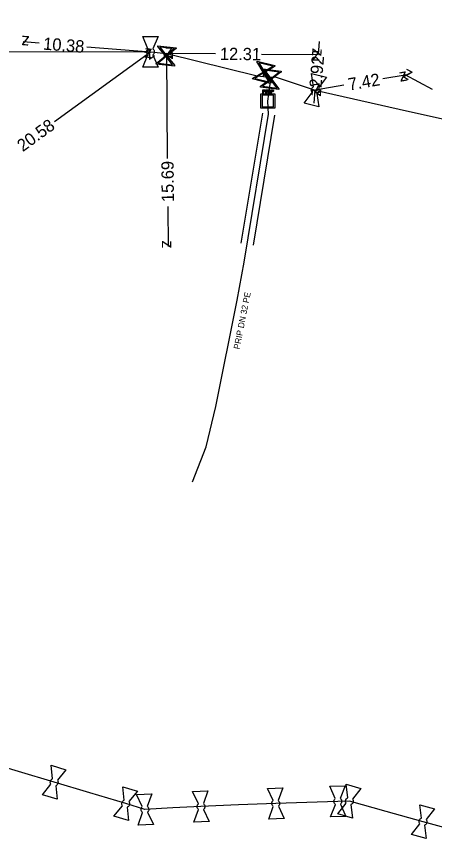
# Model space of a CAD drawing. Extents: x -643842 to -636370, y -1119190 to -1110210.
# Drawn here: x -637145.1 to -637111.1, y -1116114 to -1116047.1 of the extents above; entities that cross this region are included whole.
import ezdxf

# ---------------------------------------------------------------- set-up
doc = ezdxf.new("R2010")
doc.units = 0
for name, color, linetype in [('22', 7, 'Continuous'), ('Default', 7, 'Continuous'), ('Level 10', 7, 'Continuous'), ('Level 16', 7, 'Continuous'), ('Level 18', 7, 'Continuous'), ('Level 21', 7, 'Continuous'), ('Level 23', 7, 'Continuous'), ('Level 28', 7, 'Continuous'), ('Level 30', 7, 'Continuous')]:
    doc.layers.add(name, color=color, linetype=linetype)

msp = doc.modelspace()

# ---------------------------------------------------------------- linework, layer by layer
at = {"layer": 'Default'}
for points in [[(-637134.434, -1116050.206), (-637134.475, -1116050.172), (-637134.501, -1116050.124), (-637134.543, -1116050.051), (-637134.543, -1116049.969), (-637134.542, -1116049.887), (-637134.499, -1116049.812), (-637134.474, -1116049.766), (-637134.433, -1116049.731)], [(-637134.024, -1116049.732), (-637133.985, -1116049.767), (-637133.959, -1116049.813), (-637133.917, -1116049.889), (-637133.918, -1116049.971), (-637133.918, -1116050.052), (-637133.959, -1116050.126), (-637133.986, -1116050.173), (-637134.027, -1116050.207)], [(-637124.984, -1116053.054), (-637124.955, -1116053.054), (-637124.94, -1116053.057), (-637124.919, -1116053.061), (-637124.905, -1116053.071), (-637124.89, -1116053.08), (-637124.882, -1116053.098), (-637124.873, -1116053.116), (-637124.873, -1116053.137), (-637124.873, -1116053.174), (-637124.896, -1116053.199), (-637124.919, -1116053.224), (-637124.98, -1116053.224)], [(-637124.98, -1116053.191), (-637124.943, -1116053.191), (-637124.928, -1116053.177), (-637124.912, -1116053.163), (-637124.912, -1116053.138), (-637124.912, -1116053.12), (-637124.921, -1116053.108), (-637124.93, -1116053.095), (-637124.945, -1116053.091), (-637124.954, -1116053.088), (-637124.981, -1116053.088)], [(-637124.668, -1116053.282), (-637124.685, -1116053.255), (-637124.696, -1116053.241), (-637124.706, -1116053.228), (-637124.715, -1116053.222), (-637124.724, -1116053.217), (-637124.733, -1116053.215), (-637124.739, -1116053.213), (-637124.753, -1116053.213)], [(-637124.716, -1116053.181), (-637124.69, -1116053.181), (-637124.675, -1116053.176), (-637124.66, -1116053.17), (-637124.653, -1116053.158), (-637124.646, -1116053.147), (-637124.646, -1116053.132), (-637124.646, -1116053.113), (-637124.66, -1116053.099), (-637124.675, -1116053.086), (-637124.707, -1116053.086)], [(-637124.708, -1116053.054), (-637124.67, -1116053.054), (-637124.65, -1116053.062), (-637124.63, -1116053.07), (-637124.618, -1116053.089), (-637124.607, -1116053.109), (-637124.607, -1116053.132), (-637124.607, -1116053.163), (-637124.626, -1116053.184), (-637124.646, -1116053.204), (-637124.687, -1116053.21), (-637124.672, -1116053.218), (-637124.664, -1116053.225), (-637124.648, -1116053.24), (-637124.633, -1116053.263)], [(-637124.342, -1116053.055), (-637124.314, -1116053.055), (-637124.298, -1116053.058), (-637124.278, -1116053.062), (-637124.263, -1116053.072), (-637124.248, -1116053.081), (-637124.24, -1116053.099), (-637124.232, -1116053.116), (-637124.232, -1116053.138), (-637124.232, -1116053.175), (-637124.255, -1116053.2), (-637124.278, -1116053.225), (-637124.338, -1116053.225)], [(-637124.338, -1116053.192), (-637124.301, -1116053.192), (-637124.286, -1116053.178), (-637124.271, -1116053.164), (-637124.271, -1116053.139), (-637124.271, -1116053.121), (-637124.28, -1116053.109), (-637124.288, -1116053.096), (-637124.303, -1116053.092), (-637124.313, -1116053.089), (-637124.339, -1116053.089)], [(-637121.084, -1116053.271), (-637121.115, -1116053.228), (-637121.13, -1116053.175), (-637121.153, -1116053.094), (-637121.133, -1116053.015), (-637121.113, -1116052.935), (-637121.054, -1116052.872), (-637121.018, -1116052.833), (-637120.97, -1116052.81)], [(-637120.573, -1116052.908), (-637120.544, -1116052.95), (-637120.529, -1116053.002), (-637120.507, -1116053.085), (-637120.526, -1116053.165), (-637120.546, -1116053.244), (-637120.604, -1116053.305), (-637120.641, -1116053.345), (-637120.688, -1116053.368)], [(-637142.325, -1116109.559), (-637142.352, -1116109.515), (-637142.365, -1116109.463), (-637142.383, -1116109.379), (-637142.359, -1116109.3), (-637142.336, -1116109.222), (-637142.275, -1116109.164), (-637142.236, -1116109.126), (-637142.187, -1116109.105)], [(-637141.797, -1116109.221), (-637141.768, -1116109.266), (-637141.756, -1116109.319), (-637141.737, -1116109.401), (-637141.761, -1116109.48), (-637141.784, -1116109.558), (-637141.847, -1116109.618), (-637141.884, -1116109.655), (-637141.933, -1116109.676)], [(-637119.19, -1116111.192), (-637119.229, -1116111.159), (-637119.257, -1116111.113), (-637119.3, -1116111.038), (-637119.302, -1116110.957), (-637119.304, -1116110.875), (-637119.264, -1116110.801), (-637119.238, -1116110.753), (-637119.199, -1116110.718)], [(-637118.791, -1116110.709), (-637118.75, -1116110.742), (-637118.722, -1116110.789), (-637118.679, -1116110.862), (-637118.677, -1116110.943), (-637118.675, -1116111.025), (-637118.717, -1116111.102), (-637118.741, -1116111.149), (-637118.781, -1116111.184)], [(-637118.311, -1116111.104), (-637118.34, -1116111.061), (-637118.353, -1116111.009), (-637118.373, -1116110.925), (-637118.351, -1116110.846), (-637118.329, -1116110.767), (-637118.269, -1116110.708), (-637118.231, -1116110.669), (-637118.183, -1116110.647)], [(-637117.79, -1116110.757), (-637117.76, -1116110.8), (-637117.747, -1116110.853), (-637117.727, -1116110.935), (-637117.749, -1116111.014), (-637117.771, -1116111.093), (-637117.832, -1116111.154), (-637117.87, -1116111.192), (-637117.918, -1116111.214)], [(-637136.505, -1116111.299), (-637136.533, -1116111.255), (-637136.545, -1116111.203), (-637136.563, -1116111.118), (-637136.539, -1116111.04), (-637136.516, -1116110.962), (-637136.455, -1116110.903), (-637136.415, -1116110.866), (-637136.367, -1116110.844)], [(-637135.976, -1116110.962), (-637135.948, -1116111.006), (-637135.936, -1116111.06), (-637135.917, -1116111.142), (-637135.941, -1116111.22), (-637135.964, -1116111.298), (-637136.027, -1116111.359), (-637136.065, -1116111.396), (-637136.113, -1116111.417)], [(-637134.872, -1116111.848), (-637134.913, -1116111.816), (-637134.942, -1116111.771), (-637134.988, -1116111.697), (-637134.992, -1116111.616), (-637134.996, -1116111.534), (-637134.958, -1116111.459), (-637134.934, -1116111.41), (-637134.895, -1116111.374)], [(-637134.488, -1116111.353), (-637134.446, -1116111.385), (-637134.417, -1116111.431), (-637134.372, -1116111.503), (-637134.367, -1116111.584), (-637134.363, -1116111.666), (-637134.402, -1116111.744), (-637134.425, -1116111.791), (-637134.464, -1116111.827)], [(-637130.315, -1116111.617), (-637130.355, -1116111.584), (-637130.384, -1116111.539), (-637130.429, -1116111.465), (-637130.432, -1116111.383), (-637130.436, -1116111.302), (-637130.397, -1116111.227), (-637130.373, -1116111.178), (-637130.334, -1116111.142)], [(-637129.926, -1116111.125), (-637129.885, -1116111.157), (-637129.856, -1116111.204), (-637129.811, -1116111.275), (-637129.808, -1116111.357), (-637129.804, -1116111.438), (-637129.844, -1116111.516), (-637129.867, -1116111.563), (-637129.906, -1116111.599)], [(-637124.235, -1116111.357), (-637124.275, -1116111.324), (-637124.304, -1116111.279), (-637124.349, -1116111.205), (-637124.352, -1116111.123), (-637124.356, -1116111.042), (-637124.318, -1116110.967), (-637124.293, -1116110.918), (-637124.254, -1116110.882)], [(-637123.847, -1116110.865), (-637123.805, -1116110.897), (-637123.776, -1116110.944), (-637123.731, -1116111.015), (-637123.728, -1116111.097), (-637123.724, -1116111.178), (-637123.764, -1116111.256), (-637123.788, -1116111.303), (-637123.826, -1116111.339)], [(-637112.321, -1116112.774), (-637112.35, -1116112.731), (-637112.363, -1116112.679), (-637112.383, -1116112.595), (-637112.361, -1116112.516), (-637112.339, -1116112.437), (-637112.279, -1116112.378), (-637112.241, -1116112.339), (-637112.193, -1116112.317)], [(-637111.8, -1116112.427), (-637111.77, -1116112.47), (-637111.757, -1116112.523), (-637111.737, -1116112.605), (-637111.759, -1116112.684), (-637111.781, -1116112.763), (-637111.842, -1116112.824), (-637111.88, -1116112.862), (-637111.927, -1116112.884)]]:
    msp.add_open_spline(points, degree=3, dxfattribs=at)
at = {"layer": 'Level 10'}
for points in [[(-637143.293, -1116049.261), (-637144.58, -1116049.16)], [(-637120.504, -1116049.134), (-637120.59, -1116050.18)], [(-637139.396, -1116049.566), (-637134.23, -1116049.97)], [(-637142.033, -1116055.641), (-637134.23, -1116049.97)], [(-637128.93, -1116050.13), (-637132.9, -1116050.106)], [(-637132.846, -1116058.633), (-637132.9, -1116050.106)], [(-637125.197, -1116050.152), (-637120.59, -1116050.18)], [(-637115.33, -1116052.142), (-637113.52, -1116051.83)], [(-637111.284, -1116053.022), (-637113.52, -1116051.83)], [(-637120.916, -1116054.136), (-637120.83, -1116053.09)], [(-637118.491, -1116052.687), (-637120.83, -1116053.09)], [(-637132.821, -1116062.541), (-637132.8, -1116065.8)]]:
    msp.add_lwpolyline(points, dxfattribs=at)
at = {"layer": 'Level 16'}
for points in [[(-637133.62, -1116049.477), (-637132.127, -1116049.63), (-637132.134, -1116049.695), (-637132.236, -1116049.773), (-637132.887, -1116050.305), (-637132.273, -1116051.056), (-637132.28, -1116051.122), (-637133.772, -1116050.969), (-637133.766, -1116050.904), (-637133.011, -1116050.292), (-637133.542, -1116049.641), (-637133.626, -1116049.543), (-637133.62, -1116049.477)], [(-637133.473, -1116049.586), (-637132.943, -1116050.236), (-637132.294, -1116049.707), (-637133.473, -1116049.586)], [(-637132.422, -1116051.013), (-637132.955, -1116050.36), (-637133.607, -1116050.892), (-637132.422, -1116051.013)], [(-637125.557, -1116050.721), (-637124.101, -1116051.081), (-637124.117, -1116051.145), (-637124.229, -1116051.208), (-637124.948, -1116051.643), (-637124.445, -1116052.473), (-637124.461, -1116052.537), (-637125.917, -1116052.177), (-637125.901, -1116052.113), (-637125.068, -1116051.613), (-637125.503, -1116050.894), (-637125.573, -1116050.785), (-637125.557, -1116050.721)], [(-637125.427, -1116050.85), (-637124.993, -1116051.567), (-637124.277, -1116051.134), (-637125.427, -1116050.85)], [(-637124.586, -1116052.409), (-637125.023, -1116051.688), (-637125.743, -1116052.124), (-637124.586, -1116052.409)], [(-637125.083, -1116051.346), (-637123.597, -1116051.546), (-637123.605, -1116051.612), (-637123.71, -1116051.686), (-637124.377, -1116052.196), (-637123.788, -1116052.968), (-637123.797, -1116053.033), (-637125.284, -1116052.833), (-637125.275, -1116052.767), (-637124.501, -1116052.18), (-637125.011, -1116051.512), (-637125.092, -1116051.411), (-637125.083, -1116051.346)], [(-637124.94, -1116051.46), (-637124.431, -1116052.126), (-637123.766, -1116051.618), (-637124.94, -1116051.46)], [(-637123.935, -1116052.92), (-637124.447, -1116052.25), (-637125.116, -1116052.761), (-637123.935, -1116052.92)]]:
    msp.add_lwpolyline(points, dxfattribs=at)
at = {"layer": 'Level 18'}
for points in [[(-637125.091, -1116053.341), (-637125.091, -1116053.054), (-637124.984, -1116053.054)], [(-637124.98, -1116053.224), (-637125.054, -1116053.224), (-637125.054, -1116053.341), (-637125.091, -1116053.341)], [(-637124.981, -1116053.088), (-637125.054, -1116053.088), (-637125.054, -1116053.191)], [(-637125.054, -1116053.191), (-637124.98, -1116053.191)], [(-637124.835, -1116053.341), (-637124.835, -1116053.054), (-637124.708, -1116053.054)], [(-637124.753, -1116053.213), (-637124.797, -1116053.213), (-637124.797, -1116053.341), (-637124.835, -1116053.341)], [(-637124.707, -1116053.086), (-637124.797, -1116053.086), (-637124.797, -1116053.181)], [(-637124.797, -1116053.181), (-637124.716, -1116053.181)], [(-637124.633, -1116053.263), (-637124.583, -1116053.341), (-637124.631, -1116053.341), (-637124.668, -1116053.282)], [(-637124.544, -1116053.342), (-637124.544, -1116053.055), (-637124.507, -1116053.055), (-637124.507, -1116053.342), (-637124.544, -1116053.342)], [(-637124.45, -1116053.342), (-637124.45, -1116053.055), (-637124.342, -1116053.055)], [(-637124.338, -1116053.225), (-637124.412, -1116053.225), (-637124.412, -1116053.342), (-637124.45, -1116053.342)], [(-637124.339, -1116053.089), (-637124.412, -1116053.089), (-637124.412, -1116053.192)], [(-637124.412, -1116053.192), (-637124.338, -1116053.192)], [(-637124.115, -1116053.392), (-637124.115, -1116054.553), (-637125.245, -1116054.553), (-637125.245, -1116053.392), (-637124.115, -1116053.392)], [(-637125.149, -1116053.491), (-637125.149, -1116054.454), (-637124.211, -1116054.454), (-637124.211, -1116053.491), (-637125.149, -1116053.491)]]:
    msp.add_lwpolyline(points, dxfattribs=at)
at = {"layer": 'Level 21'}
for points in [[(-637152.812, -1116049.929), (-637134.23, -1116049.97), (-637132.9, -1116050.106), (-637125.536, -1116051.933), (-637125.037, -1116051.971), (-637124.42, -1116052.02), (-637124.09, -1116051.99), (-637120.83, -1116053.09), (-637113.988, -1116054.623), (-637104.14, -1116056.83), (-637097.77, -1116058.25), (-637096.525, -1116058.569), (-637096.41, -1116058.59), (-637095.95, -1116058.7), (-637095.421, -1116054.952), (-637095.37, -1116054.59), (-637095.16, -1116053.01), (-637092.38, -1116035.31), (-637092.034, -1116033.336), (-637091.08, -1116027.9), (-637090.001, -1116022.932), (-637090.11, -1116022.496)], [(-637109.17, -1116113.405), (-637112.06, -1116112.6), (-637115.055, -1116111.765), (-637118.05, -1116110.93), (-637118.99, -1116110.95), (-637121.515, -1116111.03), (-637124.04, -1116111.11), (-637127.08, -1116111.24), (-637130.12, -1116111.37), (-637132.4, -1116111.485), (-637134.68, -1116111.6), (-637136.24, -1116111.13), (-637139.15, -1116110.26), (-637142.06, -1116109.39), (-637144.965, -1116108.52), (-637147.87, -1116107.65)]]:
    msp.add_lwpolyline(points, dxfattribs=at)
at = {"layer": 'Level 23'}
for points in [[(-637132.95, -1116050.3), (-637132.9, -1116050.106)], [(-637125.037, -1116051.971), (-637125.01, -1116051.63)], [(-637130.81, -1116084.95), (-637129.71, -1116082.09), (-637128.9, -1116078.83), (-637127.18, -1116070.18), (-637126.61, -1116067.07), (-637124.62, -1116055.05), (-637124.68, -1116053.97), (-637124.44, -1116052.19), (-637124.42, -1116052.02)]]:
    msp.add_lwpolyline(points, dxfattribs=at)
at = {"layer": 'Level 28'}
for points in [[(-637134.852, -1116048.718), (-637133.602, -1116048.721), (-637134.024, -1116049.732)], [(-637134.433, -1116049.731), (-637134.852, -1116048.718)], [(-637134.027, -1116050.207), (-637133.608, -1116051.221), (-637134.858, -1116051.218), (-637134.434, -1116050.206)], [(-637121.136, -1116051.726), (-637119.923, -1116052.026), (-637120.573, -1116052.908)], [(-637120.97, -1116052.81), (-637121.136, -1116051.726)], [(-637120.688, -1116053.368), (-637120.523, -1116054.453), (-637121.736, -1116054.153), (-637121.084, -1116053.271)], [(-637142.187, -1116109.105), (-637142.301, -1116108.013), (-637141.103, -1116108.371), (-637141.797, -1116109.221)], [(-637141.819, -1116110.767), (-637143.017, -1116110.409), (-637142.325, -1116109.559)], [(-637141.933, -1116109.676), (-637141.819, -1116110.767)], [(-637136.367, -1116110.844), (-637136.478, -1116109.753), (-637135.281, -1116110.113), (-637135.976, -1116110.962)], [(-637130.334, -1116111.142), (-637130.798, -1116110.148), (-637129.549, -1116110.094), (-637129.926, -1116111.125)], [(-637124.254, -1116110.882), (-637124.718, -1116109.888), (-637123.469, -1116109.834), (-637123.847, -1116110.865)], [(-637119.199, -1116110.718), (-637119.641, -1116109.714), (-637118.391, -1116109.687), (-637118.791, -1116110.709)], [(-637118.183, -1116110.647), (-637118.316, -1116109.558), (-637117.112, -1116109.894), (-637117.79, -1116110.757)], [(-637134.895, -1116111.374), (-637135.367, -1116110.383), (-637134.118, -1116110.32), (-637134.488, -1116111.353)], [(-637136.002, -1116112.507), (-637137.199, -1116112.147), (-637136.505, -1116111.299)], [(-637136.113, -1116111.417), (-637136.002, -1116112.507)], [(-637123.362, -1116112.332), (-637124.611, -1116112.386), (-637124.235, -1116111.357)], [(-637123.826, -1116111.339), (-637123.362, -1116112.332)], [(-637118.338, -1116112.186), (-637119.588, -1116112.213), (-637119.19, -1116111.192)], [(-637117.784, -1116112.302), (-637118.988, -1116111.966), (-637118.311, -1116111.104)], [(-637118.781, -1116111.184), (-637118.338, -1116112.186)], [(-637117.918, -1116111.214), (-637117.784, -1116112.302)], [(-637112.193, -1116112.317), (-637112.327, -1116111.228), (-637111.123, -1116111.564), (-637111.8, -1116112.427)], [(-637133.992, -1116112.817), (-637135.241, -1116112.88), (-637134.872, -1116111.848)], [(-637134.464, -1116111.827), (-637133.992, -1116112.817)], [(-637129.442, -1116112.592), (-637130.691, -1116112.646), (-637130.315, -1116111.617)], [(-637129.906, -1116111.599), (-637129.442, -1116112.592)], [(-637111.793, -1116113.972), (-637112.997, -1116113.636), (-637112.321, -1116112.774)], [(-637111.927, -1116112.884), (-637111.793, -1116113.972)]]:
    msp.add_lwpolyline(points, dxfattribs=at)
at = {"layer": 'Level 30'}
for points in [[(-637125.113, -1116054.968), (-637126.873, -1116065.538)], [(-637124.127, -1116055.132), (-637125.887, -1116065.702)]]:
    msp.add_lwpolyline(points, dxfattribs=at)

# ---------------------------------------------------------------- texts
at = {"layer": '22'}
msp.add_text('PRIP DN 32 PE', height=0.5, rotation=78.75379, dxfattribs=at).set_placement((-637126.985, -1116074.197))
at = {"layer": 'Level 10'}
for s, rotation, p in [('z', 175.5251, (-637144.043, -1116048.701)), ('10.38', 355.52512, (-637142.983, -1116049.787)), ('z', 36.0069, (-637134.341, -1116050.668)), ('z', 355.52509, (-637134.767, -1116050.429)), ('z', 179.65556, (-637132.397, -1116049.609)), ('12.31', 359.65558, (-637128.583, -1116050.632)), ('z', 265.28526, (-637121.047, -1116049.641)), ('z', 359.6556, (-637121.093, -1116050.677)), ('z', 90.36507, (-637132.397, -1116050.603)), ('2.92', 85.28523, (-637120.315, -1116052.928)), ('7.42', 9.77976, (-637118.062, -1116053.12)), ('z', 9.77976, (-637113.928, -1116052.408)), ('z', 151.94021, (-637112.844, -1116051.624)), ('z', 189.7798, (-637120.422, -1116052.512)), ('z', 85.28523, (-637120.373, -1116053.629)), ('20.58', 36.0069, (-637144.618, -1116058.137)), ('15.69', 90.36507, (-637132.323, -1116062.188)), ('z', 270.36505, (-637133.303, -1116065.303))]:
    msp.add_text(s, height=1, rotation=rotation, dxfattribs=at).set_placement(p)

doc.saveas('drawing.dxf')
